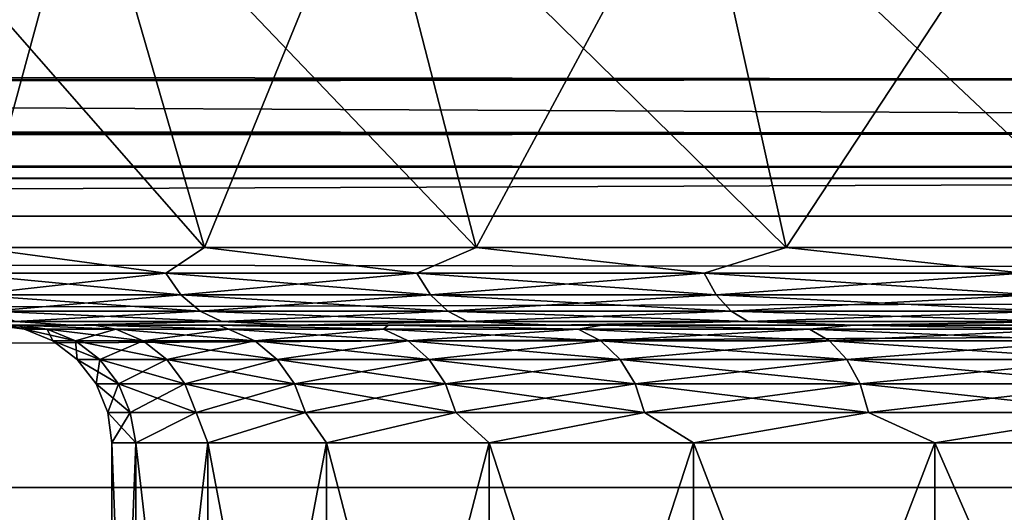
# Model space of a CAD drawing. Header units: metres. Extents: x -150 to 310, y -128 to 84.
# Tile 205 of 465: x 69.67 to 72.17, y 18.12 to 19.38. Entities that reach past the tile are written whole.
import ezdxf

# ---------------------------------------------------------------- set-up
doc = ezdxf.new("R2010")
doc.units = ezdxf.units.M
doc.layers.add('solid_26009703_SW0001', color=7, linetype='CONTINUOUS')
doc.layers.add('solid_26009703_SW0001_01', color=7, linetype='CONTINUOUS')

msp = doc.modelspace()

# ---------------------------------------------------------------- linework, layer by layer
at = {"layer": 'solid_26009703_SW0001'}
for points in [[(77.102623, 19.850832, 11.616559), (-75.897377, 19.850832, 11.616559), (-127.5, 18.87756, 13.139169)], [(127.5, 18.87756, 13.139169), (77.102623, 19.850832, 11.616559), (-127.5, 18.87756, 13.139169)], [(69.552872, 18.797394, -4.010914), (69.225388, 19.836365, -4.2), (69.835831, 19.836365, -5.113596)], [(70.135834, 18.797394, 4.883383), (69.835831, 19.836365, 5.113596), (69.225388, 19.836365, 4.2)], [(69.552872, 18.797394, 4.010914), (70.135834, 18.797394, 4.883383), (69.225388, 19.836365, 4.2)], [(70.135834, 18.797394, -4.883383), (69.552872, 18.797394, -4.010914), (69.835831, 19.836365, -5.113596)], [(70.135834, 18.797394, -4.883383), (69.835831, 19.836365, -5.113596), (70.560303, 19.836365, -5.939697)], [(70.82769, 18.797394, 5.672296), (70.560303, 19.836365, 5.939697), (69.835831, 19.836365, 5.113596)], [(70.135834, 18.797394, 4.883383), (70.82769, 18.797394, 5.672296), (69.835831, 19.836365, 5.113596)], [(70.82769, 18.797394, -5.672296), (70.135834, 18.797394, -4.883383), (70.560303, 19.836365, -5.939697)], [(70.82769, 18.797394, -5.672296), (70.560303, 19.836365, -5.939697), (71.386406, 19.836365, -6.664168)], [(71.616608, 18.797394, 6.364154), (71.386406, 19.836365, 6.664168), (70.560303, 19.836365, 5.939697)], [(70.82769, 18.797394, 5.672296), (71.616608, 18.797394, 6.364154), (70.560303, 19.836365, 5.939697)], [(71.616608, 18.797394, -6.364154), (70.82769, 18.797394, -5.672296), (71.386406, 19.836365, -6.664168)], [(71.616608, 18.797394, -6.364154), (71.386406, 19.836365, -6.664168), (72.300003, 19.836365, -7.274613)], [(72.489075, 18.797394, 6.94712), (72.300003, 19.836365, 7.274613), (71.386406, 19.836365, 6.664168)], [(71.616608, 18.797394, 6.364154), (72.489075, 18.797394, 6.94712), (71.386406, 19.836365, 6.664168)], [(72.489075, 18.797394, -6.94712), (71.616608, 18.797394, -6.364154), (72.300003, 19.836365, -7.274613)], [(-73.398445, 19.225494, 8.44869), (-72.397713, 19.41272, 8.00914), (73.398125, 19.225546, 8.448572)], [(72.397713, 19.41272, -8.009139), (-72.397415, 19.412781, -8.008991), (-73.398071, 19.225555, -8.448551)], [(73.398445, 19.225494, -8.44869), (72.397713, 19.41272, -8.009139), (-73.398071, 19.225555, -8.448551)], [(-72.397713, 19.41272, 8.00914), (72.397461, 19.412771, 8.009013), (73.398125, 19.225546, 8.448572)], [(-74.420723, 19.087269, 8.756495), (-73.398445, 19.225494, 8.44869), (74.420341, 19.087309, 8.756406)], [(73.398445, 19.225494, -8.44869), (-73.398071, 19.225555, -8.448551), (-74.420273, 19.087317, -8.756391)], [(74.420731, 19.087267, -8.756497), (73.398445, 19.225494, -8.44869), (-74.420273, 19.087317, -8.756391)], [(-73.398445, 19.225494, 8.44869), (73.398125, 19.225546, 8.448572), (74.420341, 19.087309, 8.756406)], [(-75.458954, 19.002205, 8.939588), (-74.420723, 19.087269, 8.756495), (75.458519, 19.002228, 8.939537)], [(74.420731, 19.087267, -8.756497), (-74.420273, 19.087317, -8.756391), (-75.458458, 19.002232, -8.939529)], [(75.458977, 19.002203, -8.93959), (74.420731, 19.087267, -8.756497), (-75.458458, 19.002232, -8.939529)], [(-74.420723, 19.087269, 8.756495), (74.420341, 19.087309, 8.756406), (75.458519, 19.002228, 8.939537)], [(-76.500221, 18.973419, 9.000521), (-75.458954, 19.002205, 8.939588), (76.499779, 18.973419, 9.000521)], [(75.458977, 19.002203, -8.93959), (-75.458458, 19.002232, -8.939529), (-76.499733, 18.973419, -9.000519)], [(76.500267, 18.973419, -9.000519), (75.458977, 19.002203, -8.93959), (-76.499733, 18.973419, -9.000519)], [(-75.458954, 19.002205, 8.939588), (75.458519, 19.002228, 8.939537), (76.499779, 18.973419, 9.000521)], [(76.500267, 18.973419, -9.000519), (-76.499733, 18.973419, -9.000519), (-128, 18.185108, -10.501361)], [(97.199997, 18.711138, -9.5338), (76.500267, 18.973419, -9.000519), (-128, 18.185108, -10.501361)], [(97.199997, 18.711138, 9.5338), (-128, 18.185108, 10.501361), (-76.500221, 18.973419, 9.000521)], [(97.199997, 18.711138, 9.5338), (-76.500221, 18.973419, 9.000521), (76.499779, 18.973419, 9.000521)], [(127.5, 18.87756, 13.139169), (-127.5, 18.87756, 13.139169), (-127.5, 17.451437, 14.981567)], [(127.5, 17.451437, 14.981567), (127.5, 18.87756, 13.139169), (-127.5, 17.451437, 14.981567)], [(70.037048, 18.732243, -4.69561), (69.499496, 18.732243, -3.848561), (69.552872, 18.797394, -4.010914)], [(69.499496, 18.732243, 3.848561), (70.037048, 18.732243, 4.69561), (69.552872, 18.797394, 4.010914)], [(70.037048, 18.732243, -4.69561), (69.552872, 18.797394, -4.010914), (70.135834, 18.797394, -4.883383)], [(70.037048, 18.732243, 4.69561), (70.135834, 18.797394, 4.883383), (69.552872, 18.797394, 4.010914)], [(70.676529, 18.732243, -5.468606), (70.037048, 18.732243, -4.69561), (70.135834, 18.797394, -4.883383)], [(70.037048, 18.732243, 4.69561), (70.676529, 18.732243, 5.468606), (70.135834, 18.797394, 4.883383)], [(70.676529, 18.732243, -5.468606), (70.135834, 18.797394, -4.883383), (70.82769, 18.797394, -5.672296)], [(70.676529, 18.732243, 5.468606), (70.82769, 18.797394, 5.672296), (70.135834, 18.797394, 4.883383)], [(71.407845, 18.732243, -6.15536), (70.676529, 18.732243, -5.468606), (70.82769, 18.797394, -5.672296)], [(70.676529, 18.732243, 5.468606), (71.407845, 18.732243, 6.15536), (70.82769, 18.797394, 5.672296)], [(71.407845, 18.732243, -6.15536), (70.82769, 18.797394, -5.672296), (71.616608, 18.797394, -6.364154)], [(71.407845, 18.732243, 6.15536), (71.616608, 18.797394, 6.364154), (70.82769, 18.797394, 5.672296)], [(72.219467, 18.732243, -6.745039), (71.407845, 18.732243, -6.15536), (71.616608, 18.797394, -6.364154)], [(71.407845, 18.732243, 6.15536), (72.219467, 18.732243, 6.745039), (71.616608, 18.797394, 6.364154)], [(72.219467, 18.732243, -6.745039), (71.616608, 18.797394, -6.364154), (72.489075, 18.797394, -6.94712)], [(72.219467, 18.732243, 6.745039), (72.489075, 18.797394, 6.94712), (71.616608, 18.797394, 6.364154)], [(69.54158, 18.677008, -3.825424), (69.499496, 18.732243, -3.848561), (70.037048, 18.732243, -4.69561)], [(70.075905, 18.677008, 4.667381), (70.037048, 18.732243, 4.69561), (69.499496, 18.732243, 3.848561)], [(69.54158, 18.677008, 3.825424), (70.075905, 18.677008, 4.667381), (69.499496, 18.732243, 3.848561)], [(70.075905, 18.677008, -4.667381), (69.54158, 18.677008, -3.825424), (70.037048, 18.732243, -4.69561)], [(70.075905, 18.677008, -4.667381), (70.037048, 18.732243, -4.69561), (70.676529, 18.732243, -5.468606)], [(70.711533, 18.677008, 5.43573), (70.676529, 18.732243, 5.468606), (70.037048, 18.732243, 4.69561)], [(70.075905, 18.677008, 4.667381), (70.711533, 18.677008, 5.43573), (70.037048, 18.732243, 4.69561)], [(70.711533, 18.677008, -5.43573), (70.075905, 18.677008, -4.667381), (70.676529, 18.732243, -5.468606)], [(70.711533, 18.677008, -5.43573), (70.676529, 18.732243, -5.468606), (71.407845, 18.732243, -6.15536)], [(71.438454, 18.677008, 6.118355), (71.407845, 18.732243, 6.15536), (70.676529, 18.732243, 5.468606)], [(70.711533, 18.677008, 5.43573), (71.438454, 18.677008, 6.118355), (70.676529, 18.732243, 5.468606)], [(71.438454, 18.677008, -6.118355), (70.711533, 18.677008, -5.43573), (71.407845, 18.732243, -6.15536)], [(71.438454, 18.677008, -6.118355), (71.407845, 18.732243, -6.15536), (72.219467, 18.732243, -6.745039)], [(72.245201, 18.677008, 6.704489), (72.219467, 18.732243, 6.745039), (71.407845, 18.732243, 6.15536)], [(71.438454, 18.677008, 6.118355), (72.245201, 18.677008, 6.704489), (71.407845, 18.732243, 6.15536)], [(72.245201, 18.677008, -6.704489), (71.438454, 18.677008, -6.118355), (72.219467, 18.732243, -6.745039)], [(97.199997, 18.186533, -10.5), (97.199997, 18.711138, -9.5338), (-128, 18.185108, -10.501361)], [(97.199997, 18.711138, 9.5338), (97.199997, 18.186533, 10.5), (-128, 18.185108, 10.501361)], [(69.594131, 18.635046, -3.796532), (69.54158, 18.677008, -3.825424), (70.075905, 18.677008, -4.667381)], [(70.12442, 18.635046, 4.63213), (70.075905, 18.677008, 4.667381), (69.54158, 18.677008, 3.825424)], [(69.594131, 18.635046, 3.796532), (70.12442, 18.635046, 4.63213), (69.54158, 18.677008, 3.825424)], [(70.12442, 18.635046, -4.63213), (69.594131, 18.635046, -3.796532), (70.075905, 18.677008, -4.667381)], [(70.12442, 18.635046, -4.63213), (70.075905, 18.677008, -4.667381), (70.711533, 18.677008, -5.43573)], [(70.755257, 18.635046, 5.394676), (70.711533, 18.677008, 5.43573), (70.075905, 18.677008, 4.667381)], [(70.12442, 18.635046, 4.63213), (70.755257, 18.635046, 5.394676), (70.075905, 18.677008, 4.667381)], [(70.755257, 18.635046, -5.394676), (70.12442, 18.635046, -4.63213), (70.711533, 18.677008, -5.43573)], [(70.755257, 18.635046, -5.394676), (70.711533, 18.677008, -5.43573), (71.438454, 18.677008, -6.118355)], [(71.476685, 18.635046, 6.072145), (71.438454, 18.677008, 6.118355), (70.711533, 18.677008, 5.43573)], [(70.755257, 18.635046, 5.394676), (71.476685, 18.635046, 6.072145), (70.711533, 18.677008, 5.43573)], [(71.476685, 18.635046, -6.072145), (70.755257, 18.635046, -5.394676), (71.438454, 18.677008, -6.118355)], [(71.476685, 18.635046, -6.072145), (71.438454, 18.677008, -6.118355), (72.245201, 18.677008, -6.704489)], [(72.277336, 18.635046, 6.653852), (72.245201, 18.677008, 6.704489), (71.438454, 18.677008, 6.118355)], [(71.476685, 18.635046, 6.072145), (72.277336, 18.635046, 6.653852), (71.438454, 18.677008, 6.118355)], [(72.277336, 18.635046, -6.653852), (71.476685, 18.635046, -6.072145), (72.245201, 18.677008, -6.704489)], [(69.65403, 18.608858, -3.763605), (69.594131, 18.635046, -3.796532), (70.12442, 18.635046, -4.63213)], [(70.179718, 18.608858, 4.591955), (70.12442, 18.635046, 4.63213), (69.594131, 18.635046, 3.796532)], [(69.65403, 18.608858, 3.763605), (70.179718, 18.608858, 4.591955), (69.594131, 18.635046, 3.796532)], [(70.179718, 18.608858, -4.591955), (69.65403, 18.608858, -3.763605), (70.12442, 18.635046, -4.63213)], [(70.179718, 18.608858, -4.591955), (70.12442, 18.635046, -4.63213), (70.755257, 18.635046, -5.394676)], [(70.805077, 18.608858, 5.347888), (70.755257, 18.635046, 5.394676), (70.12442, 18.635046, 4.63213)], [(70.179718, 18.608858, 4.591955), (70.805077, 18.608858, 5.347888), (70.12442, 18.635046, 4.63213)], [(70.805077, 18.608858, -5.347888), (70.179718, 18.608858, -4.591955), (70.755257, 18.635046, -5.394676)], [(70.805077, 18.608858, -5.347888), (70.755257, 18.635046, -5.394676), (71.476685, 18.635046, -6.072145)], [(71.520248, 18.608858, 6.019481), (71.476685, 18.635046, 6.072145), (70.755257, 18.635046, 5.394676)], [(70.805077, 18.608858, 5.347888), (71.520248, 18.608858, 6.019481), (70.755257, 18.635046, 5.394676)], [(71.520248, 18.608858, -6.019481), (70.805077, 18.608858, -5.347888), (71.476685, 18.635046, -6.072145)], [(71.520248, 18.608858, -6.019481), (71.476685, 18.635046, -6.072145), (72.277336, 18.635046, -6.653852)], [(72.313957, 18.608858, 6.596144), (72.277336, 18.635046, 6.653852), (71.476685, 18.635046, 6.072145)], [(71.520248, 18.608858, 6.019481), (72.313957, 18.608858, 6.596144), (71.476685, 18.635046, 6.072145)], [(72.313957, 18.608858, -6.596144), (71.520248, 18.608858, -6.019481), (72.277336, 18.635046, -6.653852)], [(69.855492, 18.6, 1.859785), (69.02317, 18.6, 2.000645), (68.827461, 18.6, 1.015686)], [(69.665413, 18.6, 0.944788), (69.855492, 18.6, 1.859785), (68.827461, 18.6, 1.015686)], [(69.855507, 18.6, -1.859851), (68.827461, 18.6, -1.015688), (69.023178, 18.6, -2.000648)], [(69.665421, 18.6, -0.944832), (69.599998, 18.6), (68.827461, 18.6, -1.015688)], [(69.855507, 18.6, -1.859851), (69.665421, 18.6, -0.944832), (68.827461, 18.6, -1.015688)], [(70.171982, 18.6, 2.749672), (69.34964, 18.6, 2.961449), (69.02317, 18.6, 2.000645)], [(69.855492, 18.6, 1.859785), (70.171982, 18.6, 2.749672), (69.02317, 18.6, 2.000645)], [(70.172012, 18.6, -2.749738), (69.023178, 18.6, -2.000648), (69.34964, 18.6, -2.961452)], [(70.172012, 18.6, -2.749738), (69.855507, 18.6, -1.859851), (69.023178, 18.6, -2.000648)], [(69.65403, 18.608858, 3.763605), (69.34964, 18.6, 2.961449), (69.795761, 18.6, 3.867416)], [(69.65403, 18.608858, -3.763605), (69.795769, 18.6, -3.867419), (69.34964, 18.6, -2.961452)], [(70.603836, 18.6, 3.583396), (69.795761, 18.6, 3.867416), (69.34964, 18.6, 2.961449)], [(70.171982, 18.6, 2.749672), (70.603836, 18.6, 3.583396), (69.34964, 18.6, 2.961449)], [(70.603874, 18.6, -3.583458), (69.34964, 18.6, -2.961452), (69.795769, 18.6, -3.867419)], [(70.603874, 18.6, -3.583458), (70.172012, 18.6, -2.749738), (69.34964, 18.6, -2.961452)], [(69.73571, 18.589859, 0.890536), (69.665413, 18.6, 0.944788), (69.599998, 18.6)], [(69.677345, 18.589859), (69.599998, 18.6), (69.665421, 18.6, -0.944832)], [(69.73571, 18.589859, 0.890536), (69.599998, 18.6), (69.677345, 18.589859)], [(69.65403, 18.608858, 3.763605), (69.795761, 18.6, 3.867416), (70.179718, 18.608858, 4.591955)], [(70.179718, 18.608858, -4.591955), (69.795769, 18.6, -3.867419), (69.65403, 18.608858, -3.763605)], [(69.909821, 18.589859, 1.765834), (69.855492, 18.6, 1.859785), (69.665413, 18.6, 0.944788)], [(69.73571, 18.589859, 0.890536), (69.909821, 18.589859, 1.765834), (69.665413, 18.6, 0.944788)], [(69.909821, 18.589859, -1.765834), (69.665421, 18.6, -0.944832), (69.855507, 18.6, -1.859851)], [(69.73571, 18.589859, -0.890536), (69.677345, 18.589859), (69.665421, 18.6, -0.944832)], [(69.909821, 18.589859, -1.765834), (69.73571, 18.589859, -0.890536), (69.665421, 18.6, -0.944832)], [(70.179718, 18.608858, 4.591955), (69.795761, 18.6, 3.867416), (70.360191, 18.6, 4.711991)], [(71.148521, 18.6, 4.355367), (70.360191, 18.6, 4.711991), (69.795761, 18.6, 3.867416)], [(70.603836, 18.6, 3.583396), (71.148521, 18.6, 4.355367), (69.795761, 18.6, 3.867416)], [(70.179718, 18.608858, -4.591955), (70.360191, 18.6, -4.711994), (69.795769, 18.6, -3.867419)], [(71.148567, 18.6, -4.355422), (69.795769, 18.6, -3.867419), (70.360191, 18.6, -4.711994)], [(71.148567, 18.6, -4.355422), (70.603874, 18.6, -3.583458), (69.795769, 18.6, -3.867419)], [(70.196686, 18.589859, 2.610918), (70.171982, 18.6, 2.749672), (69.855492, 18.6, 1.859785)], [(69.909821, 18.589859, 1.765834), (70.196686, 18.589859, 2.610918), (69.855492, 18.6, 1.859785)], [(70.196686, 18.589859, -2.610918), (69.855507, 18.6, -1.859851), (70.172012, 18.6, -2.749738)], [(70.196686, 18.589859, -2.610918), (69.909821, 18.589859, -1.765834), (69.855507, 18.6, -1.859851)], [(70.591408, 18.589859, 3.411329), (70.603836, 18.6, 3.583396), (70.171982, 18.6, 2.749672)], [(70.196686, 18.589859, 2.610918), (70.591408, 18.589859, 3.411329), (70.171982, 18.6, 2.749672)], [(70.591408, 18.589859, -3.411329), (70.172012, 18.6, -2.749738), (70.603874, 18.6, -3.583458)], [(70.591408, 18.589859, -3.411329), (70.196686, 18.589859, -2.610918), (70.172012, 18.6, -2.749738)], [(70.179718, 18.608858, 4.591955), (70.360191, 18.6, 4.711991), (70.805077, 18.608858, 5.347888)], [(70.805077, 18.608858, -5.347888), (70.360191, 18.6, -4.711994), (70.179718, 18.608858, -4.591955)], [(70.805077, 18.608858, 5.347888), (70.360191, 18.6, 4.711991), (71.025497, 18.6, 5.47093)], [(70.805077, 18.608858, -5.347888), (71.025497, 18.6, -5.470932), (70.360191, 18.6, -4.711994)], [(71.789955, 18.6, 5.041685), (71.025497, 18.6, 5.47093), (70.360191, 18.6, 4.711991)], [(71.148521, 18.6, 4.355367), (71.789955, 18.6, 5.041685), (70.360191, 18.6, 4.711991)], [(71.790009, 18.6, -5.041734), (70.360191, 18.6, -4.711994), (71.025497, 18.6, -5.470932)], [(71.790009, 18.6, -5.041734), (71.148567, 18.6, -4.355422), (70.360191, 18.6, -4.711994)], [(70.591408, 18.589859, 3.411329), (71.087219, 18.589859, 4.153371), (70.603836, 18.6, 3.583396)], [(71.087219, 18.589859, -4.153371), (70.591408, 18.589859, -3.411329), (70.603874, 18.6, -3.583458)], [(71.087219, 18.589859, 4.153371), (71.148521, 18.6, 4.355367), (70.603836, 18.6, 3.583396)], [(71.087219, 18.589859, -4.153371), (70.603874, 18.6, -3.583458), (71.148567, 18.6, -4.355422)], [(70.805077, 18.608858, 5.347888), (71.025497, 18.6, 5.47093), (71.520248, 18.608858, 6.019481)], [(71.520248, 18.608858, -6.019481), (71.025497, 18.6, -5.470932), (70.805077, 18.608858, -5.347888)], [(71.520248, 18.608858, 6.019481), (71.025497, 18.6, 5.47093), (71.789268, 18.6, 6.140967)], [(71.520248, 18.608858, -6.019481), (71.789268, 18.6, -6.14097), (71.025497, 18.6, -5.470932)], [(73.32589, 18.6, 6.125965), (71.789268, 18.6, 6.140967), (71.025497, 18.6, 5.47093)], [(72.521294, 18.6, 5.63735), (73.32589, 18.6, 6.125965), (71.025497, 18.6, 5.47093)], [(71.789955, 18.6, 5.041685), (72.521294, 18.6, 5.63735), (71.025497, 18.6, 5.47093)], [(72.521355, 18.6, -5.637391), (71.025497, 18.6, -5.470932), (71.789268, 18.6, -6.14097)], [(72.521355, 18.6, -5.637391), (71.790009, 18.6, -5.041734), (71.025497, 18.6, -5.470932)], [(71.087219, 18.589859, 4.153371), (71.675652, 18.589859, 4.824347), (71.148521, 18.6, 4.355367)], [(71.675652, 18.589859, -4.824347), (71.087219, 18.589859, -4.153371), (71.148567, 18.6, -4.355422)], [(71.675652, 18.589859, 4.824347), (71.789955, 18.6, 5.041685), (71.148521, 18.6, 4.355367)], [(71.675652, 18.589859, -4.824347), (71.148567, 18.6, -4.355422), (71.790009, 18.6, -5.041734)], [(71.520248, 18.608858, 6.019481), (71.789268, 18.6, 6.140967), (72.313957, 18.608858, 6.596144)], [(72.313957, 18.608858, -6.596144), (71.789268, 18.6, -6.14097), (71.520248, 18.608858, -6.019481)], [(71.675652, 18.589859, 4.824347), (72.346626, 18.589859, 5.412778), (71.789955, 18.6, 5.041685)], [(72.346626, 18.589859, -5.412778), (71.675652, 18.589859, -4.824347), (71.790009, 18.6, -5.041734)], [(72.313957, 18.608858, 6.596144), (71.789268, 18.6, 6.140967), (72.628685, 18.6, 6.701642)], [(72.313957, 18.608858, -6.596144), (72.628693, 18.6, -6.701644), (71.789268, 18.6, -6.14097)], [(74.188324, 18.6, 6.501184), (72.628685, 18.6, 6.701642), (71.789268, 18.6, 6.140967)], [(73.32589, 18.6, 6.125965), (74.188324, 18.6, 6.501184), (71.789268, 18.6, 6.140967)], [(74.188385, 18.6, -6.501208), (71.789268, 18.6, -6.14097), (72.628693, 18.6, -6.701644)], [(73.325951, 18.6, -6.125998), (72.521355, 18.6, -5.637391), (71.789268, 18.6, -6.14097)], [(74.188385, 18.6, -6.501208), (73.325951, 18.6, -6.125998), (71.789268, 18.6, -6.14097)], [(72.346626, 18.589859, 5.412778), (72.521294, 18.6, 5.63735), (71.789955, 18.6, 5.041685)], [(72.346626, 18.589859, -5.412778), (71.790009, 18.6, -5.041734), (72.521355, 18.6, -5.637391)], [(69.749794, 18.559925), (69.677345, 18.589859), (69.73571, 18.589859, -0.890536)], [(69.807549, 18.559925, 0.881078), (69.677345, 18.589859), (69.749794, 18.559925)], [(69.807549, 18.559925, 0.881078), (69.73571, 18.589859, 0.890536), (69.677345, 18.589859)], [(69.807549, 18.559925, -0.881078), (69.73571, 18.589859, -0.890536), (69.909821, 18.589859, -1.765834)], [(69.807549, 18.559925, -0.881078), (69.749794, 18.559925), (69.73571, 18.589859, -0.890536)], [(69.979805, 18.559925, 1.747081), (69.909821, 18.589859, 1.765834), (69.73571, 18.589859, 0.890536)], [(69.807549, 18.559925, 0.881078), (69.979805, 18.559925, 1.747081), (69.73571, 18.589859, 0.890536)], [(69.979805, 18.559925, -1.747081), (69.807549, 18.559925, -0.881078), (69.909821, 18.589859, -1.765834)], [(69.979805, 18.559925, -1.747081), (69.909821, 18.589859, -1.765834), (70.196686, 18.589859, -2.610918)], [(70.263626, 18.559925, 2.583191), (70.196686, 18.589859, 2.610918), (69.909821, 18.589859, 1.765834)], [(69.979805, 18.559925, 1.747081), (70.263626, 18.559925, 2.583191), (69.909821, 18.589859, 1.765834)], [(70.263626, 18.559925, -2.583191), (69.979805, 18.559925, -1.747081), (70.196686, 18.589859, -2.610918)], [(70.263626, 18.559925, -2.583191), (70.196686, 18.589859, -2.610918), (70.591408, 18.589859, -3.411329)], [(70.654152, 18.559925, 3.375102), (70.591408, 18.589859, 3.411329), (70.196686, 18.589859, 2.610918)], [(70.263626, 18.559925, 2.583191), (70.654152, 18.559925, 3.375102), (70.196686, 18.589859, 2.610918)], [(70.654152, 18.559925, -3.375102), (70.263626, 18.559925, -2.583191), (70.591408, 18.589859, -3.411329)], [(70.654152, 18.559925, -3.375102), (70.591408, 18.589859, -3.411329), (71.087219, 18.589859, -4.153371)], [(71.144707, 18.559925, 4.109264), (71.087219, 18.589859, 4.153371), (70.591408, 18.589859, 3.411329)], [(70.654152, 18.559925, 3.375102), (71.144707, 18.559925, 4.109264), (70.591408, 18.589859, 3.411329)], [(71.144707, 18.559925, -4.109264), (70.654152, 18.559925, -3.375102), (71.087219, 18.589859, -4.153371)], [(71.144707, 18.559925, -4.109264), (71.087219, 18.589859, -4.153371), (71.675652, 18.589859, -4.824347)], [(71.726883, 18.559925, 4.773115), (71.675652, 18.589859, 4.824347), (71.087219, 18.589859, 4.153371)], [(71.144707, 18.559925, 4.109264), (71.726883, 18.559925, 4.773115), (71.087219, 18.589859, 4.153371)], [(71.726883, 18.559925, -4.773115), (71.144707, 18.559925, -4.109264), (71.675652, 18.589859, -4.824347)], [(71.726883, 18.559925, -4.773115), (71.675652, 18.589859, -4.824347), (72.346626, 18.589859, -5.412778)], [(72.390739, 18.559925, 5.355297), (72.346626, 18.589859, 5.412778), (71.675652, 18.589859, 4.824347)], [(71.726883, 18.559925, 4.773115), (72.390739, 18.559925, 5.355297), (71.675652, 18.589859, 4.824347)], [(72.390739, 18.559925, -5.355297), (71.726883, 18.559925, -4.773115), (72.346626, 18.589859, -5.412778)], [(69.812019, 18.512243), (69.749794, 18.559925), (69.807549, 18.559925, -0.881078)], [(69.86924, 18.512243, 0.872956), (69.749794, 18.559925), (69.812019, 18.512243)], [(69.86924, 18.512243, 0.872956), (69.807549, 18.559925, 0.881078), (69.749794, 18.559925)], [(69.86924, 18.512243, -0.872956), (69.807549, 18.559925, -0.881078), (69.979805, 18.559925, -1.747081)], [(69.86924, 18.512243, -0.872956), (69.812019, 18.512243), (69.807549, 18.559925, -0.881078)], [(70.039909, 18.512243, 1.730976), (69.979805, 18.559925, 1.747081), (69.807549, 18.559925, 0.881078)], [(69.86924, 18.512243, 0.872956), (70.039909, 18.512243, 1.730976), (69.807549, 18.559925, 0.881078)], [(70.039909, 18.512243, -1.730976), (69.86924, 18.512243, -0.872956), (69.979805, 18.559925, -1.747081)], [(70.039909, 18.512243, -1.730976), (69.979805, 18.559925, -1.747081), (70.263626, 18.559925, -2.583191)], [(70.321114, 18.512243, 2.559379), (70.263626, 18.559925, 2.583191), (69.979805, 18.559925, 1.747081)], [(70.039909, 18.512243, 1.730976), (70.321114, 18.512243, 2.559379), (69.979805, 18.559925, 1.747081)], [(70.321114, 18.512243, -2.559379), (70.039909, 18.512243, -1.730976), (70.263626, 18.559925, -2.583191)], [(70.321114, 18.512243, -2.559379), (70.263626, 18.559925, -2.583191), (70.654152, 18.559925, -3.375102)], [(70.708038, 18.512243, 3.34399), (70.654152, 18.559925, 3.375102), (70.263626, 18.559925, 2.583191)], [(70.321114, 18.512243, 2.559379), (70.708038, 18.512243, 3.34399), (70.263626, 18.559925, 2.583191)], [(70.708038, 18.512243, -3.34399), (70.321114, 18.512243, -2.559379), (70.654152, 18.559925, -3.375102)], [(70.708038, 18.512243, -3.34399), (70.654152, 18.559925, -3.375102), (71.144707, 18.559925, -4.109264)], [(71.194069, 18.512243, 4.071383), (71.144707, 18.559925, 4.109264), (70.654152, 18.559925, 3.375102)], [(70.708038, 18.512243, 3.34399), (71.194069, 18.512243, 4.071383), (70.654152, 18.559925, 3.375102)], [(71.194069, 18.512243, -4.071383), (70.708038, 18.512243, -3.34399), (71.144707, 18.559925, -4.109264)], [(71.194069, 18.512243, -4.071383), (71.144707, 18.559925, -4.109264), (71.726883, 18.559925, -4.773115)], [(71.770882, 18.512243, 4.729115), (71.726883, 18.559925, 4.773115), (71.144707, 18.559925, 4.109264)], [(71.194069, 18.512243, 4.071383), (71.770882, 18.512243, 4.729115), (71.144707, 18.559925, 4.109264)], [(71.770882, 18.512243, -4.729115), (71.194069, 18.512243, -4.071383), (71.726883, 18.559925, -4.773115)], [(71.770882, 18.512243, -4.729115), (71.726883, 18.559925, -4.773115), (72.390739, 18.559925, -5.355297)], [(72.428619, 18.512243, 5.305931), (72.390739, 18.559925, 5.355297), (71.726883, 18.559925, 4.773115)], [(71.770882, 18.512243, 4.729115), (72.428619, 18.512243, 5.305931), (71.726883, 18.559925, 4.773115)], [(72.428619, 18.512243, -5.305931), (71.770882, 18.512243, -4.729115), (72.390739, 18.559925, -5.355297)], [(69.859772, 18.450068), (69.812019, 18.512243), (69.86924, 18.512243, -0.872956)], [(69.91658, 18.450068, 0.866724), (69.812019, 18.512243), (69.859772, 18.450068)], [(69.91658, 18.450068, 0.866724), (69.86924, 18.512243, 0.872956), (69.812019, 18.512243)], [(69.91658, 18.450068, -0.866724), (69.859772, 18.450068), (69.86924, 18.512243, -0.872956)], [(69.91658, 18.450068, -0.866724), (69.86924, 18.512243, -0.872956), (70.039909, 18.512243, -1.730976)], [(70.086029, 18.450068, 1.718618), (70.039909, 18.512243, 1.730976), (69.86924, 18.512243, 0.872956)], [(69.91658, 18.450068, 0.866724), (70.086029, 18.450068, 1.718618), (69.86924, 18.512243, 0.872956)], [(70.086029, 18.450068, -1.718618), (69.91658, 18.450068, -0.866724), (70.039909, 18.512243, -1.730976)], [(70.086029, 18.450068, -1.718618), (70.039909, 18.512243, -1.730976), (70.321114, 18.512243, -2.559379)], [(70.365227, 18.450068, 2.541107), (70.321114, 18.512243, 2.559379), (70.039909, 18.512243, 1.730976)], [(70.086029, 18.450068, 1.718618), (70.365227, 18.450068, 2.541107), (70.039909, 18.512243, 1.730976)], [(70.365227, 18.450068, -2.541107), (70.086029, 18.450068, -1.718618), (70.321114, 18.512243, -2.559379)], [(70.365227, 18.450068, -2.541107), (70.321114, 18.512243, -2.559379), (70.708038, 18.512243, -3.34399)], [(70.74939, 18.450068, 3.320116), (70.708038, 18.512243, 3.34399), (70.321114, 18.512243, 2.559379)], [(70.365227, 18.450068, 2.541107), (70.74939, 18.450068, 3.320116), (70.321114, 18.512243, 2.559379)], [(70.74939, 18.450068, -3.320116), (70.365227, 18.450068, -2.541107), (70.708038, 18.512243, -3.34399)], [(70.74939, 18.450068, -3.320116), (70.708038, 18.512243, -3.34399), (71.194069, 18.512243, -4.071383)], [(71.231949, 18.450068, 4.042317), (71.194069, 18.512243, 4.071383), (70.708038, 18.512243, 3.34399)], [(70.74939, 18.450068, 3.320116), (71.231949, 18.450068, 4.042317), (70.708038, 18.512243, 3.34399)], [(71.231949, 18.450068, -4.042317), (70.74939, 18.450068, -3.320116), (71.194069, 18.512243, -4.071383)], [(71.231949, 18.450068, -4.042317), (71.194069, 18.512243, -4.071383), (71.770882, 18.512243, -4.729115)], [(71.804649, 18.450068, 4.695353), (71.770882, 18.512243, 4.729115), (71.194069, 18.512243, 4.071383)], [(71.231949, 18.450068, 4.042317), (71.804649, 18.450068, 4.695353), (71.194069, 18.512243, 4.071383)], [(71.804649, 18.450068, -4.695353), (71.231949, 18.450068, -4.042317), (71.770882, 18.512243, -4.729115)], [(71.804649, 18.450068, -4.695353), (71.770882, 18.512243, -4.729115), (72.428619, 18.512243, -5.305931)], [(72.45768, 18.450068, 5.26805), (72.428619, 18.512243, 5.305931), (71.770882, 18.512243, 4.729115)], [(71.804649, 18.450068, 4.695353), (72.45768, 18.450068, 5.26805), (71.770882, 18.512243, 4.729115)], [(72.45768, 18.450068, -5.26805), (71.804649, 18.450068, -4.695353), (72.428619, 18.512243, -5.305931)], [(69.889778, 18.377645), (69.859772, 18.450068), (69.91658, 18.450068, -0.866724)], [(69.946327, 18.377645, 0.862807), (69.859772, 18.450068), (69.889778, 18.377645)], [(69.946327, 18.377645, 0.862807), (69.91658, 18.450068, 0.866724), (69.859772, 18.450068)], [(69.946327, 18.377645, -0.862807), (69.889778, 18.377645), (69.91658, 18.450068, -0.866724)], [(69.946327, 18.377645, -0.862807), (69.91658, 18.450068, -0.866724), (70.086029, 18.450068, -1.718618)], [(70.115013, 18.377645, 1.710851), (70.086029, 18.450068, 1.718618), (69.91658, 18.450068, 0.866724)], [(69.946327, 18.377645, 0.862807), (70.115013, 18.377645, 1.710851), (69.91658, 18.450068, 0.866724)], [(70.115013, 18.377645, -1.710851), (69.946327, 18.377645, -0.862807), (70.086029, 18.450068, -1.718618)], [(70.115013, 18.377645, -1.710851), (70.086029, 18.450068, -1.718618), (70.365227, 18.450068, -2.541107)], [(70.392952, 18.377645, 2.529623), (70.365227, 18.450068, 2.541107), (70.086029, 18.450068, 1.718618)], [(70.115013, 18.377645, 1.710851), (70.392952, 18.377645, 2.529623), (70.086029, 18.450068, 1.718618)], [(70.392952, 18.377645, -2.529623), (70.115013, 18.377645, -1.710851), (70.365227, 18.450068, -2.541107)], [(70.392952, 18.377645, -2.529623), (70.365227, 18.450068, -2.541107), (70.74939, 18.450068, -3.320116)], [(70.775383, 18.377645, 3.305111), (70.74939, 18.450068, 3.320116), (70.365227, 18.450068, 2.541107)], [(70.392952, 18.377645, 2.529623), (70.775383, 18.377645, 3.305111), (70.365227, 18.450068, 2.541107)], [(70.775383, 18.377645, -3.305111), (70.392952, 18.377645, -2.529623), (70.74939, 18.450068, -3.320116)], [(70.775383, 18.377645, -3.305111), (70.74939, 18.450068, -3.320116), (71.231949, 18.450068, -4.042317)], [(71.25576, 18.377645, 4.024048), (71.231949, 18.450068, 4.042317), (70.74939, 18.450068, 3.320116)], [(70.775383, 18.377645, 3.305111), (71.25576, 18.377645, 4.024048), (70.74939, 18.450068, 3.320116)], [(71.25576, 18.377645, -4.024048), (70.775383, 18.377645, -3.305111), (71.231949, 18.450068, -4.042317)], [(71.25576, 18.377645, -4.024048), (71.231949, 18.450068, -4.042317), (71.804649, 18.450068, -4.695353)], [(71.825867, 18.377645, 4.674133), (71.804649, 18.450068, 4.695353), (71.231949, 18.450068, 4.042317)], [(71.25576, 18.377645, 4.024048), (71.825867, 18.377645, 4.674133), (71.231949, 18.450068, 4.042317)], [(71.825867, 18.377645, -4.674133), (71.25576, 18.377645, -4.024048), (71.804649, 18.450068, -4.695353)], [(71.825867, 18.377645, -4.674133), (71.804649, 18.450068, -4.695353), (72.45768, 18.450068, -5.26805)], [(72.475952, 18.377645, 5.244242), (72.45768, 18.450068, 5.26805), (71.804649, 18.450068, 4.695353)], [(71.825867, 18.377645, 4.674133), (72.475952, 18.377645, 5.244242), (71.804649, 18.450068, 4.695353)], [(72.475952, 18.377645, -5.244242), (71.825867, 18.377645, -4.674133), (72.45768, 18.450068, -5.26805)], [(69.889778, 18.377645), (69.900002, 18.299999), (69.961472, 18.299999, 0.8987)], [(69.946327, 18.377645, -0.862807), (69.900002, 18.299999), (69.889778, 18.377645)], [(69.946327, 18.377645, 0.862807), (69.889778, 18.377645), (69.961472, 18.299999, 0.8987)], [(69.946327, 18.377645, -0.862807), (69.961472, 18.299999, -0.8987), (69.900002, 18.299999)], [(70.115013, 18.377645, -1.710851), (69.961472, 18.299999, -0.8987), (69.946327, 18.377645, -0.862807)], [(69.946327, 18.377645, 0.862807), (69.961472, 18.299999, 0.8987), (70.115013, 18.377645, 1.710851)], [(70.115013, 18.377645, -1.710851), (70.144745, 18.299999, -1.780658), (69.961472, 18.299999, -0.8987)], [(70.115013, 18.377645, 1.710851), (69.961472, 18.299999, 0.8987), (70.144745, 18.299999, 1.780659)], [(70.392952, 18.377645, -2.529623), (70.144745, 18.299999, -1.780658), (70.115013, 18.377645, -1.710851)], [(70.115013, 18.377645, 1.710851), (70.144745, 18.299999, 1.780659), (70.392952, 18.377645, 2.529623)], [(70.392952, 18.377645, -2.529623), (70.446404, 18.299999, -2.629447), (70.144745, 18.299999, -1.780658)], [(70.392952, 18.377645, 2.529623), (70.144745, 18.299999, 1.780659), (70.446404, 18.299999, 2.629448)], [(70.775383, 18.377645, -3.305111), (70.446404, 18.299999, -2.629447), (70.392952, 18.377645, -2.529623)], [(70.392952, 18.377645, 2.529623), (70.446404, 18.299999, 2.629448), (70.775383, 18.377645, 3.305111)], [(70.775383, 18.377645, -3.305111), (70.860832, 18.299999, -3.429255), (70.446404, 18.299999, -2.629447)], [(70.775383, 18.377645, 3.305111), (70.446404, 18.299999, 2.629448), (70.860832, 18.299999, 3.429255)], [(71.25576, 18.377645, -4.024048), (70.860832, 18.299999, -3.429255), (70.775383, 18.377645, -3.305111)], [(70.775383, 18.377645, 3.305111), (70.860832, 18.299999, 3.429255), (71.25576, 18.377645, 4.024048)], [(71.25576, 18.377645, -4.024048), (71.380302, 18.299999, -4.165181), (70.860832, 18.299999, -3.429255)], [(71.25576, 18.377645, 4.024048), (70.860832, 18.299999, 3.429255), (71.380302, 18.299999, 4.165181)], [(71.825867, 18.377645, -4.674133), (71.380302, 18.299999, -4.165181), (71.25576, 18.377645, -4.024048)], [(71.25576, 18.377645, 4.024048), (71.380302, 18.299999, 4.165181), (71.825867, 18.377645, 4.674133)], [(71.825867, 18.377645, -4.674133), (71.995148, 18.299999, -4.823517), (71.380302, 18.299999, -4.165181)], [(71.825867, 18.377645, 4.674133), (71.380302, 18.299999, 4.165181), (71.995148, 18.299999, 4.823518)], [(72.475952, 18.377645, -5.244242), (71.995148, 18.299999, -4.823517), (71.825867, 18.377645, -4.674133)], [(71.825867, 18.377645, 4.674133), (71.995148, 18.299999, 4.823518), (72.475952, 18.377645, 5.244242)], [(72.475952, 18.377645, -5.244242), (72.693909, 18.299999, -5.392001), (71.995148, 18.299999, -4.823517)], [(72.475952, 18.377645, 5.244242), (71.995148, 18.299999, 4.823518), (72.693909, 18.299999, 5.392002)], [(69.961472, 18.299999, -0.8987), (69.900002, 16.700001), (69.900002, 18.299999)], [(69.961472, 16.700001, 0.8987), (69.900002, 18.299999), (69.900002, 16.700001)], [(69.961472, 18.299999, 0.8987), (69.900002, 18.299999), (69.961472, 16.700001, 0.8987)], [(69.961472, 18.299999, -0.8987), (69.961472, 16.700001, -0.8987), (69.900002, 16.700001)], [(70.144745, 18.299999, -1.780658), (70.144745, 16.700001, -1.780658), (69.961472, 16.700001, -0.8987)], [(69.961472, 18.299999, -0.8987), (70.144745, 18.299999, -1.780658), (69.961472, 16.700001, -0.8987)], [(69.961472, 18.299999, 0.8987), (69.961472, 16.700001, 0.8987), (70.144745, 16.700001, 1.780659)], [(70.144745, 18.299999, 1.780659), (69.961472, 18.299999, 0.8987), (70.144745, 16.700001, 1.780659)], [(70.446404, 18.299999, -2.629447), (70.446404, 16.700001, -2.629447), (70.144745, 16.700001, -1.780658)], [(70.144745, 18.299999, -1.780658), (70.446404, 18.299999, -2.629447), (70.144745, 16.700001, -1.780658)], [(70.144745, 18.299999, 1.780659), (70.144745, 16.700001, 1.780659), (70.446404, 16.700001, 2.629448)], [(70.446404, 18.299999, 2.629448), (70.144745, 18.299999, 1.780659), (70.446404, 16.700001, 2.629448)], [(70.860832, 18.299999, -3.429255), (70.860832, 16.700001, -3.429255), (70.446404, 16.700001, -2.629447)], [(70.446404, 18.299999, -2.629447), (70.860832, 18.299999, -3.429255), (70.446404, 16.700001, -2.629447)], [(70.446404, 18.299999, 2.629448), (70.446404, 16.700001, 2.629448), (70.860832, 16.700001, 3.429255)], [(70.860832, 18.299999, 3.429255), (70.446404, 18.299999, 2.629448), (70.860832, 16.700001, 3.429255)], [(71.380302, 18.299999, -4.165181), (71.380302, 16.700001, -4.165181), (70.860832, 16.700001, -3.429255)], [(70.860832, 18.299999, -3.429255), (71.380302, 18.299999, -4.165181), (70.860832, 16.700001, -3.429255)], [(70.860832, 18.299999, 3.429255), (70.860832, 16.700001, 3.429255), (71.380302, 16.700001, 4.165181)], [(71.380302, 18.299999, 4.165181), (70.860832, 18.299999, 3.429255), (71.380302, 16.700001, 4.165181)], [(71.995148, 18.299999, -4.823517), (71.995148, 16.700001, -4.823517), (71.380302, 16.700001, -4.165181)], [(71.380302, 18.299999, -4.165181), (71.995148, 18.299999, -4.823517), (71.380302, 16.700001, -4.165181)], [(71.380302, 18.299999, 4.165181), (71.380302, 16.700001, 4.165181), (71.995148, 16.700001, 4.823518)], [(71.995148, 18.299999, 4.823518), (71.380302, 18.299999, 4.165181), (71.995148, 16.700001, 4.823518)], [(72.693909, 18.299999, -5.392001), (72.693909, 16.700001, -5.392001), (71.995148, 16.700001, -4.823517)], [(71.995148, 18.299999, -4.823517), (72.693909, 18.299999, -5.392001), (71.995148, 16.700001, -4.823517)], [(71.995148, 18.299999, 4.823518), (71.995148, 16.700001, 4.823518), (72.693909, 16.700001, 5.392002)], [(72.693909, 18.299999, 5.392002), (71.995148, 18.299999, 4.823518), (72.693909, 16.700001, 5.392002)], [(97.199997, 18.186533, -10.5), (-128, 18.185108, -10.501361), (-128, 16.990728, -12.341079)], [(97.199997, 17.612082, -11.43742), (97.199997, 18.186533, -10.5), (-128, 16.990728, -12.341079)], [(97.199997, 18.186533, 10.5), (97.199997, 17.612082, 11.43742), (-128, 18.185108, 10.501361)], [(97.199997, 17.612082, 11.43742), (-128, 16.990728, 12.341079), (-128, 18.185108, 10.501361)]]:
    msp.add_3dface(points, dxfattribs=at)
at = {"layer": 'solid_26009703_SW0001_01'}
for points in [[(-127.5, 18.87756, -13.139169), (-77.10305, 19.850834, -11.616558), (127.5, 18.87756, -13.139169)], [(-77.10305, 19.850834, -11.616558), (75.89695, 19.850834, -11.616558), (127.5, 18.87756, -13.139169)], [(-127.5, 18.87756, -13.139169), (127.5, 18.87756, -13.139169), (127.5, 17.451437, -14.981567)], [(-127.5, 17.451437, -14.981567), (-127.5, 18.87756, -13.139169), (127.5, 17.451437, -14.981567)]]:
    msp.add_3dface(points, dxfattribs=at)

doc.saveas('drawing.dxf')
